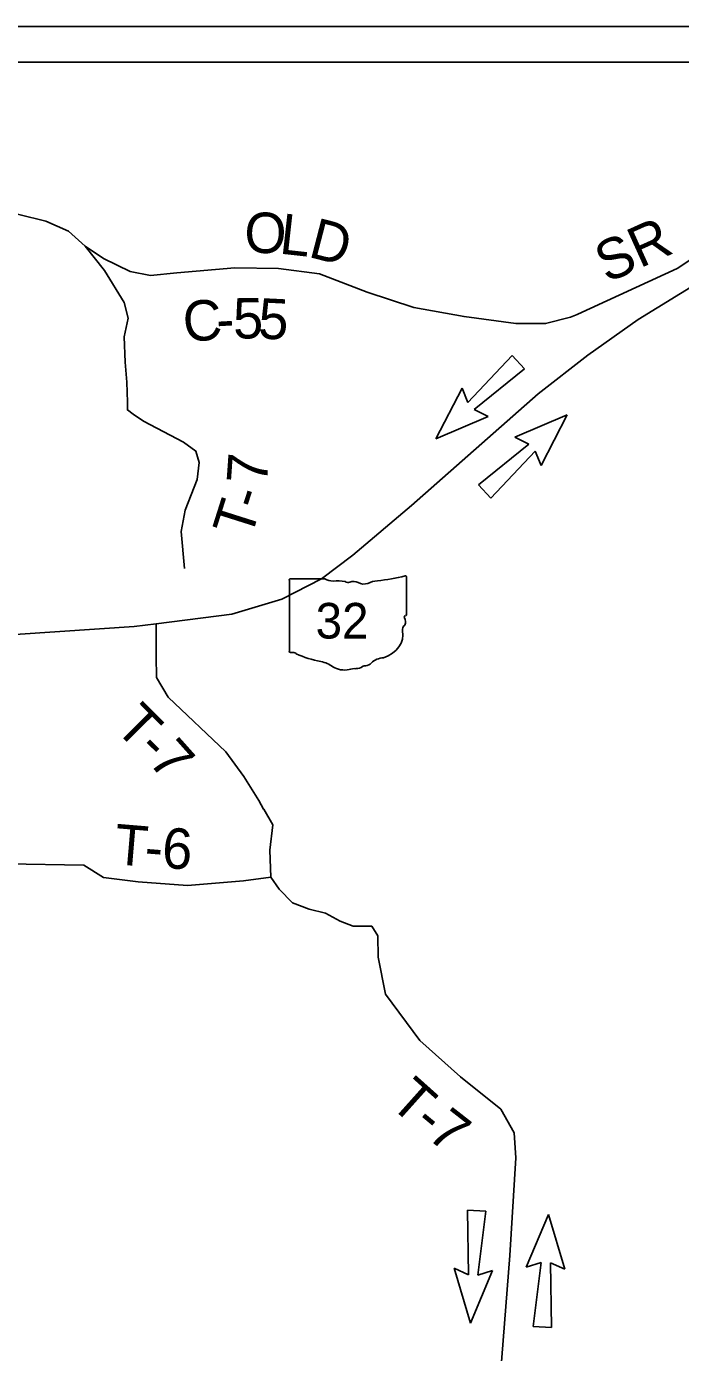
# Model space of a CAD drawing. Extents: x -15 to 405, y -40 to 87.
# Drawn here: x 18.717 to 19.635, y -30.586 to -28.723 of the extents above; entities that cross this region are included whole.
import ezdxf

# ---------------------------------------------------------------- set-up
doc = ezdxf.new("R2010")
doc.units = 0
for name, color, linetype in [('GM_P_State_Location', 7, 'Continuous'), ('GM_P_State_Shield', 7, 'Continuous'), ('GM_X_Minor_Lake', 7, 'Continuous'), ('GM_X_Minor_River', 7, 'Continuous'), ('GM_X_State_Location', 7, 'Continuous'), ('GM_X_Township', 7, 'Continuous'), ('GM_X_Township_Subdivision', 7, 'Continuous'), ('GM_X_Township_Text', 7, 'Continuous')]:
    doc.layers.add(name, color=color, linetype=linetype)

msp = doc.modelspace()

# ---------------------------------------------------------------- linework, layer by layer
at = {"layer": 'GM_P_State_Location'}
for points in [[(18.9385, -29.4841), (18.9336, -29.4324), (18.9396, -29.4021), (18.9563, -29.3591), (18.9589, -29.3352), (18.9544, -29.3193), (18.9373, -29.3067), (18.8807, -29.2771), (18.8666, -29.2675), (18.8584, -29.2615), (18.8586, -29.2506), (18.8575, -29.2225), (18.8552, -29.1944), (18.8536, -29.1587), (18.8593, -29.1325), (18.8536, -29.1104), (18.8259, -29.0657), (18.7989, -29.0315)], [(18.5722, -29.9204), (18.6171, -29.9146), (18.6889, -29.8994), (18.7971, -29.9012), (18.8249, -29.9183), (18.8735, -29.9243), (18.9426, -29.9296), (19.0212, -29.9231), (19.0599, -29.9177)]]:
    msp.add_lwpolyline(points, dxfattribs=at)
at = {"layer": 'GM_P_State_Shield'}
for points in [[(19.0499, -29.8226), (19.0497, -29.8222), (19.0428, -29.8103), (19.0219, -29.7765), (18.9964, -29.7419), (18.9155, -29.6649), (18.8991, -29.6372), (18.8987, -29.6072), (18.8985, -29.5618)], [(19.3824, -30.6168), (19.3956, -30.4497), (19.4039, -30.3122), (19.4019, -30.2772), (19.3829, -30.2438), (19.3263, -30.1983), (19.269, -30.1474), (19.2211, -30.0821), (19.2108, -30.0301), (19.21, -30.0005), (19.2016, -29.9868), (19.1861, -29.9868), (19.1754, -29.9868), (19.1572, -29.9796), (19.1367, -29.9686), (19.1135, -29.9629), (19.0903, -29.9542), (19.0713, -29.9348), (19.0599, -29.9177), (19.0584, -29.8801), (19.0625, -29.8444), (19.0499, -29.8226)]]:
    msp.add_lwpolyline(points, dxfattribs=at)
at = {"layer": 'GM_X_State_Location'}
for p, q in [((19.3366, -29.2512), (19.3987, -29.1849)), ((19.3987, -29.1849), (19.4163, -29.2038)), ((19.4163, -29.2038), (19.3454, -29.2608)), ((19.2914, -29.3019), (19.3285, -29.2308)), ((19.3285, -29.2308), (19.3366, -29.2512)), ((19.3454, -29.2608), (19.3652, -29.2705)), ((19.3652, -29.2705), (19.2914, -29.3019)), ((19.4025, -29.2999), (19.4763, -29.2684)), ((19.4763, -29.2684), (19.4394, -29.3397)), ((19.4223, -29.3097), (19.4025, -29.2999)), ((19.3515, -29.3666), (19.4223, -29.3097)), ((19.4312, -29.3193), (19.369, -29.3856)), ((19.4394, -29.3397), (19.4312, -29.3193)), ((19.369, -29.3856), (19.3515, -29.3666)), ((19.3374, -30.4765), (19.3362, -30.3857)), ((19.3362, -30.3857), (19.3619, -30.3871)), ((19.3619, -30.3871), (19.3504, -30.4773)), ((19.4187, -30.4658), (19.4499, -30.392)), ((19.4499, -30.392), (19.4728, -30.4689)), ((19.4398, -30.4591), (19.4187, -30.4658)), ((19.4282, -30.5493), (19.4398, -30.4591)), ((19.4728, -30.4689), (19.4528, -30.4599)), ((19.4528, -30.4599), (19.454, -30.5507)), ((19.3401, -30.5444), (19.3174, -30.4674)), ((19.3174, -30.4674), (19.3374, -30.4765)), ((19.3714, -30.4705), (19.3401, -30.5444)), ((19.3504, -30.4773), (19.3714, -30.4705)), ((19.454, -30.5507), (19.4282, -30.5493))]:
    msp.add_line(p, q, dxfattribs=at)
for points in [[(18.8985, -29.5618), (19.005, -29.5484), (19.0751, -29.5274), (19.1308, -29.4988), (19.1752, -29.4654), (19.2574, -29.3958), (19.4354, -29.2387), (19.5052, -29.1843), (19.576, -29.1345), (19.8407, -28.9717)], [(18.5958, -29.5842), (18.8677, -29.5657), (18.8985, -29.5618)]]:
    msp.add_lwpolyline(points, dxfattribs=at)
at = {"layer": 'GM_X_Township'}
for p, q in [((17.5889, -28.7227), (21.0889, -28.7227)), ((17.6389, -28.7727), (21.0389, -28.7727))]:
    msp.add_line(p, q, dxfattribs=at)
at = {"layer": 'GM_X_Township_Subdivision'}
for p, q in [((19.0858, -29.5005), (19.0858, -29.6005)), ((19.0858, -29.6005), (19.0858, -29.5005)), ((19.0858, -29.6005), (19.0858, -29.5005)), ((19.0874, -29.4987), (19.1356, -29.4987)), ((19.2505, -29.4963), (19.2505, -29.5486)), ((19.2505, -29.5486), (19.2505, -29.5486))]:
    msp.add_line(p, q, dxfattribs=at)
for centre, major_axis, start_param, end_param in [((19.0876, -29.5002), (0.00191, 0), 1.712693, 3.28349), ((19.1471, -29.4871), (0.0185, 0), 4.042523, 4.731795), ((19.1533, -29.5549), (0.0665, 0), 1.404758, 1.657858), ((19.1684, -29.4997), (0.00534, 0), 3.836095, 5.185415), ((19.1762, -29.5113), (0.0111, 0), 0.950623, 2.079405), ((19.1905, -29.4954), (0.0134, 0), 4.081561, 5.145723), ((19.2141, -29.5293), (0.0352, 0), 1.699011, 2.107814), ((19.1918, -29.3623), (0.1748, 0), 4.814394, 5.042369), ((19.2487, -29.496), (0.00183, 0), 6.141152, 7.989035), ((19.2571, -29.5705), (0.0124, 0), 2.387724, 3.262537), ((19.2501, -29.5524), (0.00284, 0), 1.883978, 3.671073), ((19.2321, -29.5591), (0.017, 0), 5.934695, 6.695948), ((19.2486, -29.5488), (0.00196, 0), 5.05454, 6.418171), ((19.2016, -29.5772), (0.0437, 0), 5.101752, 6.440018), ((19.0877, -29.6007), (0.00193, 0), 3.00124, 4.508301), ((19.0879, -29.5905), (0.0147, 0), 4.665946, 4.897461), ((19.091, -29.6063), (0.0053, 0), 0.519207, 1.627899), ((19.1579, -29.5164), (0.1262, 0), 4.195997, 4.488961), ((19.1202, -29.6455), (0.0395, 0), 0.823519, 1.323587), ((19.1913, -29.624), (0.00376, 0), 1.147584, 2.315152), ((19.1897, -29.6102), (0.0141, 0), 4.937069, 5.64225), ((19.2201, -29.6286), (0.0239, 0), 1.647645, 2.488434), ((19.1629, -29.6068), (0.0251, 0), 4.026481, 4.996735), ((19.1774, -29.6414), (0.0206, 0), 1.495662, 1.94098), ((19.1793, -29.6143), (0.0133, 0), 4.691044, 5.507374)]:
    msp.add_ellipse(centre, major_axis=major_axis, ratio=0.8, start_param=start_param, end_param=end_param, dxfattribs=at)
at = {"layer": 'GM_X_Township_Text'}
for points in [[(19.4901, -29.1272), (19.491, -29.1267), (19.6309, -29.0629), (19.8193, -28.9379), (19.9362, -28.8571)], [(18.6406, -28.972), (18.7056, -28.9869), (18.7435, -28.9962), (18.7757, -29.0105), (18.7989, -29.0315), (18.8247, -29.0489), (18.8623, -29.0668), (18.8908, -29.0724), (18.9276, -29.0686), (19.0093, -29.0617), (19.0704, -29.0625), (19.1281, -29.0704), (19.195, -29.0958), (19.2607, -29.1174), (19.3313, -29.1303), (19.4039, -29.1401), (19.4457, -29.1401), (19.481, -29.1313), (19.4901, -29.1272)]]:
    msp.add_lwpolyline(points, dxfattribs=at)

# ---------------------------------------------------------------- texts
at = {"layer": 'GM_X_Minor_Lake'}
for s, height, rotation, p in [('O', 0.0568, 358.2366, (19.0219, -29.0401)), ('L', 0.0568, 353.666, (19.0706, -29.0416)), ('D', 0.0568, 345.4253, (19.1108, -29.0459)), ('SR', 0.05682, 24.3048, (19.532, -29.0837)), ('C', 0.0568, 4.1603, (18.9382, -29.166)), ('5', 0.0568, 0.6922, (19.0071, -29.1613)), ('5', 0.0568, 357.194, (19.0412, -29.1609)), ('-', 0.0568, 3.2959, (18.9845, -29.1627))]:
    msp.add_text(s, height=height, rotation=rotation, dxfattribs=at).set_placement(p)
at = {"layer": 'GM_X_Minor_River'}
for s, rotation, p in [('7', 85.9944, (19.0542, -29.3667)), ('-', 72.1575, (19.0443, -29.4034)), ('T', 72.4182, (19.0315, -29.4438)), ('T', 314.8197, (18.8384, -29.7089)), ('-', 315.7504, (18.87, -29.7403)), ('7', 311.7348, (18.886, -29.7558)), ('T', 355.2203, (18.8384, -29.8995)), ('6', 357.0769, (18.906, -29.905)), ('-', 355.4995, (18.8811, -29.9031)), ('T', 318.1668, (19.2244, -30.2374)), ('-', 320.2697, (19.2578, -30.2672)), ('7', 322.061, (19.2772, -30.2833))]:
    msp.add_text(s, height=0.0568, rotation=rotation, dxfattribs=at).set_placement(p)
at = {"layer": 'GM_X_Township_Subdivision'}
msp.add_text('32', height=0.05, dxfattribs=at).set_placement((19.1227, -29.5826))

doc.saveas('drawing.dxf')
